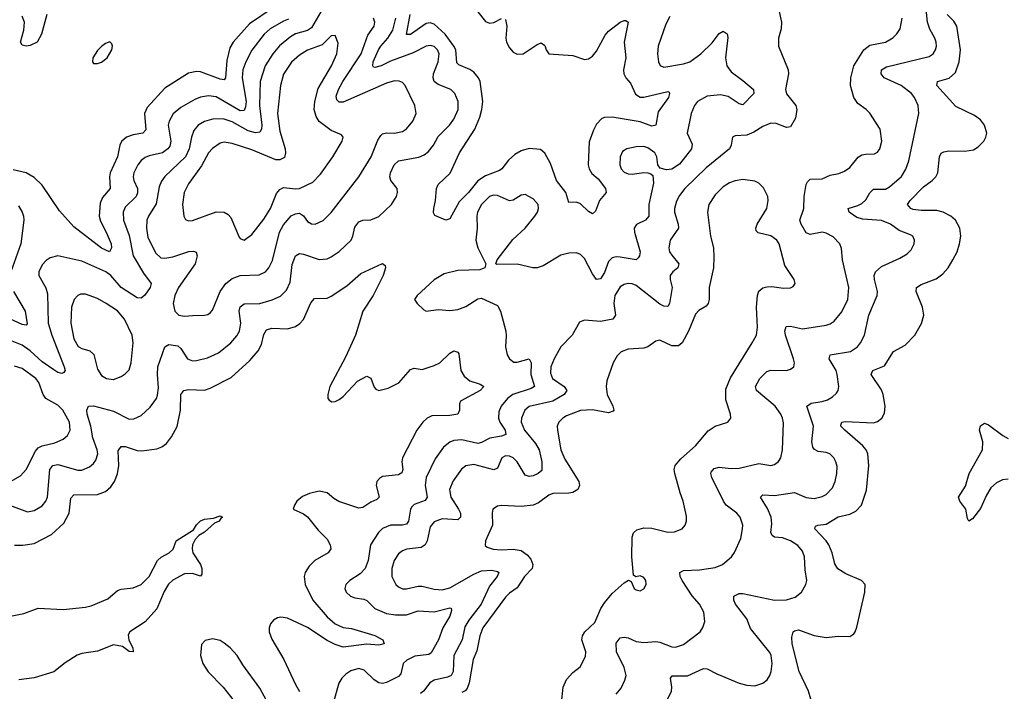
# Model space of a CAD drawing. Header units: inches. Extents: x 1771504 to 1971212, y 471788 to 643615.
# Tile 487 of 587: x 1884737 to 1889710, y 604710 to 608103. Entities that reach past the tile are written whole.
import ezdxf

# ---------------------------------------------------------------- set-up
doc = ezdxf.new("R2010")
doc.units = ezdxf.units.IN
doc.header["$MEASUREMENT"] = 0
doc.layers.add('B8680', color=7, linetype='Continuous')

msp = doc.modelspace()

# ---------------------------------------------------------------- linework, layer by layer
at = {"layer": 'B8680', "color": 5}
for points, elevation in [([(1888554.4, 608230), (1888584.8, 608090), (1888582.3, 608057.7), (1888570.2, 608009.8), (1888569.2, 607970), (1888618, 607850), (1888620.2, 607830), (1888605.6, 607750), (1888610, 607728.2), (1888657.8, 607670), (1888662.4, 607650), (1888654.6, 607605.4), (1888630, 607562.6), (1888610, 607558), (1888558.5, 607578.5), (1888530, 607580.2), (1888490, 607564.2), (1888444.4, 607535.6), (1888410, 607520.5), (1888350, 607516.9), (1888336.3, 607510), (1888330.2, 607470), (1888321.8, 607450), (1888204.6, 607355.4), (1888096.8, 607250), (1888070, 607215.1), (1888054.2, 607185.8), (1888044.7, 607150), (1888044.1, 607130), (1888063.2, 607070), (1888064.2, 607050), (1888022.6, 606990), (1888014.8, 606950), (1888019.4, 606930), (1888030, 606912.6), (1888066.9, 606870), (1888060.8, 606850), (1888036.5, 606830), (1888022.7, 606810), (1888021.6, 606790), (1888031.8, 606750), (1888018.5, 606670), (1888010, 606654.3), (1887990, 606655.3), (1887970, 606665.8), (1887850, 606761), (1887830, 606769), (1887810, 606770.6), (1887790, 606765.5), (1887770, 606753.3), (1887742.2, 606710), (1887738, 606670), (1887745.4, 606610), (1887733.1, 606590), (1887670, 606578.9), (1887590, 606584.4), (1887564.8, 606575.2), (1887527.3, 606510), (1887470, 606449.8), (1887436, 606390), (1887419.8, 606350), (1887417.9, 606317.9), (1887427.7, 606290), (1887487.5, 606250), (1887500.7, 606230), (1887486.3, 606210), (1887430, 606176.5), (1887310.8, 606149.1), (1887288.1, 606130), (1887270.7, 606090), (1887270.1, 606070), (1887287.2, 606030), (1887341.3, 605961.3), (1887359.8, 605930), (1887374.4, 605870), (1887374.1, 605825.9), (1887355.3, 605810), (1887330, 605799), (1887310, 605794.8), (1887290, 605801.7), (1887248.7, 605870), (1887230, 605889.8), (1887210, 605898.5), (1887190, 605899.3), (1887172.2, 605890), (1887150, 605836.9), (1887131, 605829), (1887030, 605856.3), (1886990, 605849.8), (1886967.5, 605832.5), (1886926.3, 605773.7), (1886907.6, 605730), (1886915.3, 605690), (1886953.8, 605630), (1886962.8, 605610), (1886963.9, 605590), (1886950, 605576.8), (1886870, 605580.9), (1886830, 605566.8), (1886810, 605540.5), (1886794.5, 605470), (1886784, 605450), (1886764.2, 605435.8), (1886692.3, 605427.7), (1886670, 605419.8), (1886650, 605404.2), (1886628.6, 605371.4), (1886616.3, 605330), (1886616.1, 605290), (1886635.9, 605250), (1886650, 605237.1), (1886670, 605228.2), (1886690, 605227.1), (1886750, 605241.2), (1886770, 605241.8), (1886830, 605225.8), (1886870, 605222.6), (1886910, 605233), (1887030, 605302.4), (1887070, 605318.3), (1887122.1, 605322.1), (1887150, 605315.8), (1887156.5, 605310), (1887148.3, 605290), (1887110, 605240.9), (1887068.3, 605150), (1887004.6, 605070), (1886984.9, 605035.1), (1886972.2, 604970), (1886930.1, 604890), (1886926.2, 604810), (1886916.8, 604790), (1886898.3, 604781.7), (1886830, 604767), (1886807.9, 604752.1), (1886775.6, 604710), (1886761.6, 604698.4)], 360), ([(1887988.2, 604628.2), (1888029.4, 604710), (1888031.5, 604731.5), (1888024.1, 604775.9), (1888031.9, 604788.1), (1888110, 604788.4), (1888190, 604824.3), (1888210, 604823.8), (1888258.5, 604798.5), (1888370, 604751.7), (1888410, 604740.6), (1888450, 604738.2), (1888490, 604751.5), (1888511.4, 604768.6), (1888525.1, 604790), (1888532.7, 604810), (1888537.8, 604850), (1888532.3, 604890), (1888525.7, 604905.7), (1888427.6, 605027.6), (1888410, 605076.4), (1888352, 605150), (1888343.5, 605170), (1888344, 605190), (1888370, 605203.6), (1888390, 605204.5), (1888550, 605170.2), (1888610, 605171.7), (1888654.1, 605185.9), (1888686, 605210), (1888708.3, 605250), (1888712.4, 605270), (1888703.9, 605323.9), (1888701.2, 605390), (1888690, 605417.6), (1888666.3, 605446.3), (1888630, 605470.7), (1888590, 605485.2), (1888550, 605488.2), (1888537.5, 605497.5), (1888531.5, 605511.5), (1888536.3, 605556.3), (1888532.2, 605590), (1888513.3, 605633.3), (1888479.1, 605690), (1888490, 605702.6), (1888550, 605699.8), (1888650, 605713.9), (1888710, 605689.3), (1888750, 605684.5), (1888790, 605693.4), (1888810, 605703.9), (1888841.9, 605738.1), (1888855.8, 605770), (1888864.8, 605810), (1888865.7, 605845.7), (1888859.8, 605870), (1888848.3, 605890), (1888829, 605909), (1888810, 605917.1), (1888770, 605921.6), (1888751.5, 605931.5), (1888743.3, 605943.3), (1888738.1, 605970), (1888746.6, 606050), (1888712.1, 606150), (1888734, 606166), (1888790, 606173.7), (1888816.9, 606183.1), (1888842.1, 606197.9), (1888863, 606217), (1888871.2, 606230), (1888874.5, 606250), (1888865.9, 606310), (1888859.9, 606330), (1888825, 606390), (1888829.7, 606410), (1888933.1, 606426.9), (1888968.5, 606450), (1888984.2, 606470), (1889003.5, 606510), (1889025.7, 606610), (1889068.6, 606710), (1889069.8, 606730), (1889054.3, 606790), (1889053.2, 606810), (1889059.8, 606830), (1889090, 606855.8), (1889181.8, 606898.2), (1889219.5, 606920.5), (1889239.5, 606940.5), (1889255.1, 606970), (1889256.9, 606990), (1889247.3, 607010), (1889236.9, 607016.9), (1889178.7, 607038.7), (1889135.1, 607070), (1889090, 607088), (1888995.2, 607095.2), (1888964.4, 607104.4), (1888927.2, 607130), (1888920.7, 607150), (1888970, 607163.8), (1888990, 607174.3), (1889010, 607193.2), (1889031.3, 607228.7), (1889050, 607247.7), (1889110, 607246.7), (1889130, 607258.9), (1889190, 607311.5), (1889212.4, 607347.6), (1889227.9, 607390), (1889277.7, 607630), (1889274.6, 607670), (1889257.1, 607710), (1889240.7, 607730), (1889188.6, 607770), (1889102.6, 607810), (1889088, 607830), (1889088.9, 607850), (1889115.3, 607864.7), (1889330, 607917.3), (1889351, 607930), (1889362.4, 607950), (1889366.8, 607970), (1889366, 607990), (1889358.9, 608010), (1889334.5, 608054.5), (1889322, 608090), (1889311.7, 608190)], 340), ([(1886017.1, 608162.9), (1885897, 608083), (1885815.6, 607990), (1885798.9, 607961.1), (1885783.1, 607896.9), (1885776.8, 607810), (1885770, 607799.3), (1885750, 607802.1), (1885650, 607839.5), (1885630, 607841.6), (1885590, 607833.7), (1885470, 607757.3), (1885380.4, 607659.6), (1885367.7, 607630), (1885374.1, 607545.9), (1885359.3, 607530), (1885310, 607521.4), (1885276.4, 607510), (1885251.6, 607488.4), (1885243.2, 607470), (1885230.1, 607410), (1885194.4, 607330), (1885190.7, 607310), (1885193.3, 607250), (1885155.5, 607204.5), (1885143.7, 607176.3), (1885138.8, 607110), (1885145.7, 607085.7), (1885174.4, 607030), (1885198.2, 606970), (1885201.3, 606950), (1885190.2, 606929.8), (1885150, 606949.2), (1885010, 607056), (1884937.9, 607137.9), (1884850, 607267.3), (1884810, 607305.6), (1884770, 607329.6), (1884703.9, 607343.9)], 320), ([(1884873.4, 608130), (1884847.4, 608030), (1884824.6, 607990), (1884790, 607972.3), (1884768.9, 607968.9), (1884750, 607975.1), (1884741.4, 607990), (1884758.5, 608050), (1884760.4, 608090), (1884750, 608121)], 280), ([(1886257.5, 608142.5), (1886210, 608061.5), (1886190, 608049.1), (1886130, 608030.9), (1886104, 608016), (1886049.7, 607970.3), (1886014.8, 607930), (1885976.8, 607870), (1885951.5, 607790), (1885947.8, 607670), (1885959.2, 607570), (1885958.7, 607550), (1885950, 607535.5), (1885928.3, 607531.7), (1885890, 607541.8), (1885810, 607587.1), (1885770, 607601.3), (1885717.6, 607602.4), (1885670, 607589.1), (1885639.1, 607570), (1885617.1, 607542.9), (1885604.7, 607510), (1885592, 607450), (1885574.6, 607410), (1885469.6, 607310.3), (1885452.5, 607287.5), (1885441.8, 607258.2), (1885426.6, 607173.4), (1885387.5, 607110), (1885379.8, 607090), (1885376.8, 607050), (1885383.3, 607003.3), (1885424, 606924), (1885450, 606900.2), (1885470, 606898.2), (1885510, 606904.5), (1885591.1, 606931.1), (1885613.9, 606933.9), (1885628.9, 606928.9), (1885633.6, 606910), (1885623.5, 606870), (1885538.9, 606750), (1885520.7, 606710), (1885511.5, 606670), (1885520.3, 606630), (1885540.5, 606610), (1885570, 606604.7), (1885610, 606609.3), (1885669.7, 606610.2), (1885686.9, 606613.1), (1885698.4, 606621.6), (1885710, 606635.5), (1885749.9, 606730), (1885778.4, 606770), (1885810, 606795.4), (1885850.1, 606810.1), (1885946.7, 606813.3), (1885977.7, 606830), (1885995.3, 606850), (1886013.3, 606886.7), (1886048.5, 607030), (1886070, 607066.4), (1886108.3, 607111.6), (1886130, 607123), (1886150, 607124.9), (1886170, 607111.7), (1886190, 607083.6), (1886211.2, 607071.2), (1886230, 607069.2), (1886270, 607088), (1886310, 607129.1), (1886450, 607308.9), (1886511.6, 607410), (1886545.5, 607494.5), (1886561.7, 607518.4), (1886570, 607526.7), (1886590, 607532.1), (1886630.7, 607529.3), (1886670, 607538.6), (1886690, 607551.5), (1886722.4, 607590), (1886738.7, 607630), (1886732.9, 607670), (1886684.2, 607770), (1886670, 607786), (1886653.3, 607793.3), (1886630, 607794), (1886590, 607783), (1886370, 607686.5), (1886350, 607686.5), (1886338.9, 607698.9), (1886336.1, 607716.1), (1886346.7, 607750), (1886368.5, 607790), (1886461.2, 607930), (1886494.8, 608025.2), (1886527.4, 608070), (1886529.8, 608090), (1886523.2, 608110)], 360), ([(1887190, 608104.2), (1887197.8, 608070), (1887191.7, 608010), (1887195.1, 607990), (1887210, 607960.6), (1887230, 607939.8), (1887250, 607928.8), (1887279.6, 607930), (1887350, 607978), (1887370, 607986), (1887390, 607973), (1887395.8, 607950), (1887410.2, 607930.2), (1887530, 607922.9), (1887590, 607902.7), (1887610, 607905.2), (1887630, 607918.9), (1887650, 607944.6), (1887694.3, 608025.7), (1887710, 608044.7), (1887770, 608091.2), (1887790, 608099.6), (1887798.5, 608098.5), (1887810.3, 608090), (1887789.4, 607990), (1887798.6, 607910), (1887786.7, 607850), (1887788.1, 607830), (1887798.3, 607810), (1887821.9, 607781.9), (1887847.6, 607727.6), (1887870, 607711), (1887890, 607711.4), (1888010, 607739.5), (1888016.5, 607736.5), (1888018.9, 607730), (1888013.2, 607710), (1887961.6, 607638.4), (1887950, 607569.7), (1887930, 607565.4), (1887870, 607586.8), (1887728.9, 607611.1), (1887690.9, 607609.1), (1887676.7, 607603.3), (1887650, 607575.1), (1887634.5, 607545.5), (1887613.4, 607486.6), (1887607.9, 607370), (1887613.2, 607350), (1887626.8, 607326.8), (1887659.4, 607299.4), (1887696.5, 607250), (1887699.6, 607230), (1887665.6, 607190), (1887644.9, 607135.1), (1887630, 607123), (1887610, 607134.3), (1887570, 607172.8), (1887550, 607180.4), (1887510, 607179.5), (1887494.8, 607230), (1887449, 607290), (1887417.3, 607377.3), (1887390, 607428), (1887367.7, 607447.7), (1887310, 607451.7), (1887270, 607440.3), (1887238.5, 607421.5), (1887205.9, 607394.1), (1887171.9, 607350), (1887159.6, 607340.4), (1887090, 607314.5), (1887051.6, 607288.4), (1887003, 607230), (1886956.5, 607183.5), (1886910, 607097), (1886890, 607089.7), (1886833.1, 607113.1), (1886827, 607127), (1886828.4, 607148.4), (1886837.2, 607190), (1886842, 607250), (1886849.7, 607270), (1886911.9, 607328.1), (1886958.3, 607430), (1887036.2, 607550), (1887061, 607610), (1887071.5, 607650), (1887075.4, 607690), (1887061.9, 607790), (1887053.8, 607810), (1887030, 607837.4), (1887010, 607852.1), (1886955, 607875), (1886945.2, 607885.2), (1886938.9, 607950), (1886930.3, 607970), (1886885.6, 608030), (1886830, 608081.3), (1886810, 608087.2), (1886790, 608083.1), (1886710, 608027.6), (1886690, 608028.3), (1886709.6, 608130)], 320), ([(1887050, 608142.3), (1887090, 608093.8), (1887110, 608085.8), (1887131.2, 608088.8), (1887170, 608108.4)], 320), ([(1888733, 604670), (1888720.9, 604710), (1888673.8, 604810), (1888638.7, 604950), (1888637.2, 604982.8), (1888644, 605010), (1888650, 605016), (1888670, 605019.7), (1888750, 604992.3), (1888810, 604980.9), (1888870, 604988.9), (1888930, 604987.6), (1888950, 605000.4), (1888956, 605010), (1888965.3, 605034.7), (1889005.7, 605210), (1889007.8, 605250), (1888989.5, 605270), (1888910, 605303.5), (1888868.5, 605328.5), (1888853.3, 605353.3), (1888841.2, 605410), (1888824.4, 605450), (1888810.6, 605470.6), (1888752.6, 605530), (1888755.9, 605544.1), (1888768.7, 605550), (1888810, 605554.7), (1888870, 605590.6), (1888930, 605604.2), (1888960, 605620), (1888989.2, 605650.8), (1889013.5, 605726.5), (1889026, 605850), (1889020.2, 605910), (1889011.9, 605930), (1888994.6, 605950), (1888904.1, 606030), (1888884, 606050), (1888884.7, 606055.2), (1888889.6, 606070), (1888907, 606073), (1889050, 606066.4), (1889070, 606072.6), (1889092.2, 606090), (1889104.6, 606115.4), (1889108.9, 606150), (1889097.5, 606210), (1889090, 606232.8), (1889038, 606310), (1889040.5, 606319.5), (1889045.6, 606330), (1889105.6, 606354.4), (1889150, 606426.7), (1889210, 606458), (1889258.7, 606510), (1889291.7, 606568.3), (1889304.2, 606610), (1889297.3, 606650), (1889264.2, 606730), (1889266.4, 606750), (1889290, 606765.8), (1889366.5, 606793.5), (1889400.2, 606819.8), (1889426.6, 606850), (1889450.8, 606890), (1889471.6, 606930), (1889484.4, 606970), (1889489.8, 607010), (1889485.8, 607050), (1889462.7, 607090), (1889439.1, 607110), (1889402, 607130), (1889370, 607139.7), (1889290, 607139), (1889250, 607144.6), (1889237.2, 607150), (1889221.5, 607170), (1889234.4, 607190), (1889301.5, 607258.5), (1889345.3, 607290), (1889364.5, 607310), (1889374.6, 607330), (1889382.7, 607410), (1889391.9, 607428.1), (1889404.5, 607435.5), (1889430, 607440.7), (1889510, 607438.2), (1889553.9, 607446.1), (1889578.6, 607461.4), (1889606.3, 607490), (1889617.4, 607510), (1889621.1, 607530), (1889609.7, 607570), (1889590, 607596.9), (1889559.3, 607619.3), (1889464.6, 607664.6), (1889368.7, 607770), (1889371.8, 607790), (1889431.9, 607808.1), (1889463.1, 607836.9), (1889482.2, 607890), (1889488.9, 607950), (1889469.9, 608070), (1889455.8, 608095.8), (1889421.7, 608130)], 320), ([(1884690, 605648.9), (1884776.2, 605616.2), (1884810, 605622.7), (1884850, 605647.3), (1884868.9, 605670), (1884877.5, 605690), (1884889.4, 605830), (1884903.8, 605850), (1884930, 605856.2), (1885030, 605827.2), (1885050, 605827.9), (1885090, 605843.8), (1885110, 605860.2), (1885122.1, 605877.9), (1885131, 605909), (1885128.6, 605930), (1885106.9, 605990), (1885095.8, 606050), (1885077.5, 606110), (1885075.7, 606130), (1885084.7, 606150), (1885110, 606152.2), (1885210, 606126), (1885290, 606084.7), (1885313.3, 606086.7), (1885350, 606103.2), (1885395, 606145), (1885427, 606190), (1885433.4, 606206.6), (1885437.2, 606242.8), (1885432.2, 606310), (1885434.1, 606350), (1885470, 606450.2), (1885490, 606462.3), (1885535, 606455), (1885550, 606441.7), (1885584.4, 606390), (1885610, 606380.1), (1885630, 606380.8), (1885685.5, 606394.5), (1885740.6, 606419.4), (1885802.9, 606470), (1885833.5, 606506.5), (1885846.5, 606530), (1885854.3, 606570), (1885845.2, 606630), (1885850, 606652.6), (1885870, 606666.8), (1885950, 606669), (1886012.1, 606687.9), (1886053.3, 606706.7), (1886084.1, 606735.9), (1886102.5, 606777.5), (1886113.8, 606866.2), (1886130, 606910.3), (1886150, 606921.2), (1886170, 606918.2), (1886250, 606891.1), (1886290, 606895), (1886310, 606904.5), (1886350, 606932.1), (1886410.5, 606989.5), (1886420.3, 607010), (1886430, 607055.5), (1886450, 607082.3), (1886470, 607090.2), (1886510, 607092.2), (1886550, 607108.1), (1886614, 607170), (1886639.3, 607210), (1886644.5, 607230), (1886642.7, 607250), (1886611.1, 607290), (1886606.2, 607310), (1886609.8, 607330), (1886629, 607370), (1886650, 607390.2), (1886752.2, 607407.8), (1886779.7, 607420.3), (1886802, 607438), (1886826.8, 607470), (1886850, 607512.7), (1886908.5, 607570), (1886930, 607601.1), (1886951.3, 607650), (1886952.2, 607690), (1886934.8, 607730), (1886915.1, 607750), (1886850, 607775.7), (1886830.5, 607790.5), (1886824.7, 607810), (1886827, 607830), (1886849.9, 607890), (1886854.9, 607930), (1886847.8, 607950), (1886830, 607967), (1886810, 607972.2), (1886790, 607969.8), (1886724.1, 607935.9), (1886610, 607893.3), (1886563.2, 607870), (1886530, 607861), (1886523.8, 607863.8), (1886519.8, 607870), (1886522.7, 607890), (1886549.4, 607950.6), (1886561, 607970), (1886596.6, 608010), (1886621.1, 608050), (1886636.3, 608110)], 340), ([(1886094.8, 608105.2), (1886070, 608096), (1886002.6, 608057.4), (1885970.8, 608030), (1885910, 607948.9), (1885878.3, 607890), (1885863.3, 607850), (1885860.1, 607810), (1885879.9, 607690), (1885877.4, 607662.6), (1885870, 607643.7), (1885850, 607643.1), (1885730, 607713), (1885690, 607718.8), (1885650, 607711.7), (1885620.9, 607699.1), (1885550, 607660.2), (1885512, 607628), (1885491.3, 607590), (1885487.5, 607570), (1885500.6, 607490), (1885495.1, 607464.9), (1885485.9, 607450), (1885458.5, 607430), (1885390, 607415.8), (1885370, 607406.9), (1885350, 607392.2), (1885333, 607370), (1885314, 607330), (1885309.5, 607310), (1885313, 607290), (1885331.3, 607250), (1885331.9, 607228.1), (1885325.1, 607210), (1885270, 607155.3), (1885259.1, 607130), (1885260.4, 607090), (1885290, 607012.2), (1885310.1, 606910), (1885362.2, 606822.2), (1885400.2, 606770), (1885396.1, 606750), (1885369.1, 606710.9), (1885350, 606696.8), (1885330, 606698), (1885250, 606749.9), (1885198, 606810), (1885171.5, 606830), (1885050, 606883.7), (1884929.2, 606910.8), (1884890, 606900.4), (1884870, 606886.9), (1884850, 606864.7), (1884833.6, 606830), (1884833.6, 606810), (1884868.3, 606748.3), (1884877.8, 606717.8), (1884881.1, 606570), (1884899.4, 606510), (1884961.6, 606350), (1884966, 606330), (1884959.3, 606320.7), (1884950, 606315.6), (1884930, 606321), (1884910, 606333.6), (1884850, 606374.5), (1884789.9, 606430), (1884750, 606459.5), (1884690, 606481.5)], 340), ([(1888020.9, 608119.1), (1887999.8, 608080.2), (1887961.1, 607970), (1887957.6, 607930), (1887962.8, 607890), (1887971.6, 607871.5), (1887990, 607862.7), (1888090, 607879.8), (1888121.1, 607890), (1888177.7, 607930), (1888233.6, 607986.4), (1888270, 608032.7), (1888290, 608044.9), (1888310, 608031), (1888313, 608013), (1888301.3, 607910), (1888307.8, 607870), (1888330, 607839.2), (1888390, 607796.5), (1888442.6, 607750), (1888444.2, 607730), (1888390, 607673.7), (1888370, 607677.2), (1888315.6, 607715.6), (1888276.5, 607723.5), (1888210, 607716.5), (1888160.3, 607690), (1888144.4, 607670), (1888129.1, 607630), (1888108.7, 607530), (1888133.9, 607473.9), (1888130.2, 607450), (1888070, 607373.6), (1888030, 607348.2), (1888004.4, 607344.4), (1887972.2, 607352.3), (1887959.7, 607370), (1887954.2, 607410), (1887945, 607430), (1887910, 607455.9), (1887890, 607462.3), (1887850, 607461), (1887802.8, 607450), (1887782.2, 607437.8), (1887770.2, 607409.8), (1887768.6, 607370), (1887775.2, 607350), (1887790, 607333.6), (1887810, 607325), (1887830, 607323.2), (1887890, 607331.2), (1887909.2, 607329.2), (1887924.8, 607324.8), (1887935.1, 607315.1), (1887937.7, 607277.7), (1887914.8, 607170), (1887913.8, 607110), (1887897, 607090), (1887851.8, 607068.2), (1887840.2, 607050), (1887842, 607030), (1887870.2, 606930), (1887867.6, 606910), (1887860.7, 606899.3), (1887850, 606889.8), (1887770, 606904.1), (1887750, 606905.6), (1887730, 606899.8), (1887710, 606881), (1887690, 606826), (1887670, 606793.7), (1887650, 606791.1), (1887630, 606818.3), (1887590, 606896.4), (1887570, 606916.4), (1887550, 606924.8), (1887510, 606923.5), (1887470, 606914.2), (1887380.8, 606859.2), (1887350, 606848.7), (1887328.9, 606848.9), (1887250, 606868.3), (1887146.3, 606866.3), (1887142, 606870), (1887149.3, 606890), (1887227.1, 606992.9), (1887290, 607050.2), (1887338.9, 607110), (1887351.6, 607130), (1887357.6, 607150), (1887355.1, 607170), (1887330, 607198), (1887290, 607219.6), (1887270, 607216.2), (1887230, 607191.2), (1887210, 607188.3), (1887150, 607215.6), (1887130, 607216.8), (1887110, 607209.8), (1887070, 607168.7), (1887049.5, 607130), (1887045.5, 607110), (1887047.9, 607050), (1887040.6, 606990), (1887050.2, 606950), (1887091, 606870), (1887086.8, 606850), (1887061.3, 606838.7), (1886950, 606836.5), (1886880.2, 606819.8), (1886830, 606789.6), (1886744, 606710), (1886731.3, 606690), (1886744.7, 606670), (1886777.5, 606637.5), (1886790.5, 606630.5), (1886850, 606639.5), (1886910, 606633.1), (1886950, 606638.2), (1886990, 606654.5), (1887050, 606692.9), (1887070, 606697), (1887150, 606658.4), (1887165.5, 606630), (1887191.9, 606530), (1887194.7, 606505.3), (1887191.3, 606450), (1887199.7, 606410), (1887210.2, 606390), (1887233.4, 606373.4), (1887250, 606372.4), (1887310.2, 606390.2), (1887320.2, 606370), (1887319.1, 606310), (1887336.5, 606250), (1887320.9, 606239.1), (1887227.5, 606210), (1887200.5, 606190), (1887169.4, 606150), (1887157.7, 606122.3), (1887155.8, 606090), (1887162.2, 606070), (1887188.8, 606030), (1887192.7, 606007.3), (1887170, 605998.8), (1887111.1, 605988.9), (1887070, 605966.2), (1887050, 605962.1), (1886970, 605980.5), (1886930, 605977.3), (1886910, 605969), (1886877, 605943), (1886834.9, 605885.1), (1886789.6, 605790.4), (1886784.7, 605750), (1886794.2, 605690), (1886785.5, 605674.5), (1886730, 605653.6), (1886717.7, 605642.3), (1886710.7, 605629.3), (1886699.8, 605570), (1886690, 605553.5), (1886670.8, 605549.2), (1886610, 605549.9), (1886570, 605532.2), (1886548.6, 605511.4), (1886509.2, 605450), (1886497.5, 605370), (1886481.4, 605330), (1886456, 605304), (1886404.4, 605270), (1886383.8, 605250), (1886378.4, 605230), (1886386.4, 605210), (1886408.2, 605190), (1886430, 605182.2), (1886475.5, 605175.5), (1886490, 605168), (1886530, 605128), (1886590, 605102.2), (1886635.8, 605095.8), (1886690, 605097), (1886750, 605117.3), (1886830, 605111.8), (1886910, 605131.8), (1886915.5, 605130), (1886918, 605118), (1886909.4, 605090), (1886873.6, 605030), (1886852.3, 604970), (1886815.1, 604904.9), (1886803.7, 604896.3), (1886732.7, 604887.3), (1886692.2, 604867.8), (1886674, 604850), (1886661.5, 604798.5), (1886650, 604784.1), (1886590, 604754.1), (1886570, 604749.1), (1886550, 604752.2), (1886527.5, 604767.5), (1886476.7, 604816.8), (1886450, 604825.3), (1886410, 604813.3), (1886383.7, 604796.3), (1886363.2, 604776.8), (1886348.6, 604751.4), (1886319.4, 604650)], 340), ([(1887750, 604694.6), (1887774.6, 604725.4), (1887793.7, 604766.3), (1887799.3, 604790), (1887789.8, 604830), (1887751.9, 604910), (1887750, 604953), (1887770, 604980.2), (1887790, 604983.2), (1887810, 604980.2), (1887850, 604961.8), (1887890, 604956.9), (1887950, 604960.9), (1887970, 604958.2), (1888030, 604934.7), (1888050, 604933), (1888090, 604947.1), (1888174.3, 605010), (1888187.9, 605032.1), (1888197.8, 605062.2), (1888193.1, 605110), (1888170.9, 605150), (1888132.6, 605192.6), (1888082.9, 605270), (1888073.3, 605290), (1888071.8, 605310), (1888090, 605320.9), (1888170, 605323), (1888250, 605335.2), (1888286, 605350), (1888331.3, 605390), (1888348, 605412), (1888378.9, 605481.1), (1888387.9, 605530), (1888388.7, 605550), (1888375.6, 605590), (1888359.7, 605610), (1888305.4, 605650), (1888290.9, 605670), (1888232.7, 605790), (1888227.6, 605810), (1888230, 605817.3), (1888245.1, 605834.9), (1888270, 605842.4), (1888330, 605836.3), (1888370, 605837.7), (1888470, 605861.3), (1888530, 605850.2), (1888550, 605855.6), (1888570, 605870.4), (1888581.5, 605890), (1888589.8, 605930), (1888594.5, 606065.5), (1888589.8, 606090), (1888581.6, 606110), (1888552.5, 606150), (1888457.7, 606230), (1888452.9, 606250), (1888475.3, 606290), (1888510, 606325.2), (1888530, 606332), (1888610, 606330.3), (1888630, 606337), (1888647.3, 606350), (1888649.7, 606370), (1888645.3, 606390), (1888604.3, 606510), (1888601.1, 606530), (1888607.4, 606552.6), (1888630, 606554.5), (1888690, 606541.5), (1888810, 606559.3), (1888830, 606566), (1888850, 606580.8), (1888890, 606627.6), (1888919.5, 606690), (1888924.9, 606750), (1888893.3, 606890), (1888887.8, 606947.8), (1888879.7, 606970), (1888846.4, 607006.4), (1888810, 607025.3), (1888790, 607029.8), (1888730, 607017.8), (1888721, 607021), (1888710, 607026.9), (1888683.2, 607070), (1888677.8, 607090), (1888696.7, 607150), (1888699.9, 607210), (1888709.1, 607270), (1888715.8, 607284.2), (1888730, 607297.7), (1888790, 607298.6), (1888830, 607318.2), (1888873.9, 607326.1), (1888902.8, 607337.2), (1888930, 607356.9), (1888971.3, 607408.7), (1888990, 607420.2), (1889010, 607424.4), (1889054.3, 607425.7), (1889070, 607433), (1889081.3, 607450), (1889090.9, 607490), (1889082.6, 607550), (1889031.4, 607631.4), (1889013, 607650), (1888970, 607680.4), (1888949.3, 607709.3), (1888932.5, 607770), (1888935.3, 607810), (1888950.7, 607870), (1888999.8, 607950), (1889030, 607974), (1889110, 607989.4), (1889147.7, 608012.3), (1889167.6, 608032.4), (1889183.2, 608056.8), (1889194.5, 608110)], 360), ([(1887474, 604650), (1887482.4, 604730), (1887498.5, 604770), (1887530, 604805.3), (1887567.2, 604832.7), (1887594.3, 604885.7), (1887596.4, 604910), (1887575.8, 604970), (1887579, 604990), (1887591.6, 605010), (1887642.4, 605057.6), (1887671.6, 605128.4), (1887690, 605156.9), (1887730, 605203.6), (1887790, 605258), (1887811.1, 605271.1), (1887825.4, 605265.4), (1887840.7, 605230), (1887850, 605222), (1887870, 605217.3), (1887890, 605226.8), (1887900.9, 605250), (1887899.5, 605270), (1887890, 605285.2), (1887870, 605292.7), (1887848.7, 605288.7), (1887836.4, 605296.4), (1887828.5, 605388.5), (1887830.6, 605489.4), (1887837.2, 605510), (1887853.6, 605526.4), (1887890, 605535.4), (1887930, 605533.8), (1888010, 605514.7), (1888044.6, 605515.4), (1888082.7, 605530), (1888098.4, 605550), (1888105.6, 605570), (1888105.6, 605594.4), (1888088.7, 605670), (1888072.5, 605712.5), (1888046, 605810), (1888043, 605830), (1888047.7, 605850), (1888075.6, 605884.4), (1888150.4, 605949.6), (1888214.9, 606025.1), (1888250, 606049.2), (1888314, 606070), (1888329.5, 606090), (1888327.8, 606110), (1888303, 606183), (1888302.9, 606237.2), (1888326.3, 606293.7), (1888437.1, 606470), (1888457.7, 606510), (1888462.9, 606550), (1888458, 606650), (1888462.9, 606710), (1888470, 606731.7), (1888490, 606749.1), (1888510, 606754.2), (1888535.2, 606755.2), (1888593.9, 606746.1), (1888630, 606748.5), (1888644.1, 606755.9), (1888653.2, 606770), (1888649.4, 606790), (1888601.9, 606861.9), (1888572.2, 606970), (1888560.9, 606990), (1888530, 607011.5), (1888466.2, 607026.2), (1888456.6, 607036.6), (1888454.3, 607050), (1888461.7, 607070), (1888509.7, 607150), (1888516.9, 607190), (1888515.1, 607210), (1888494.1, 607254.1), (1888470, 607276.9), (1888450, 607286.6), (1888390, 607296.1), (1888350, 607289.8), (1888321.3, 607278.7), (1888290, 607258.5), (1888250, 607218.5), (1888217.2, 607170), (1888211.1, 607130), (1888225.8, 607010), (1888240.7, 606950), (1888243.1, 606903.1), (1888241.9, 606850), (1888220.1, 606750), (1888218.6, 606690), (1888213.5, 606670), (1888203.8, 606656.2), (1888166.8, 606633.2), (1888150, 606614.7), (1888115.1, 606530), (1888082.2, 606470), (1888064.1, 606455.9), (1888030, 606455.4), (1887970, 606483.5), (1887950, 606479.7), (1887910, 606450.9), (1887890, 606443.7), (1887810, 606438), (1887774.3, 606425.7), (1887754.8, 606405.2), (1887734.4, 606370), (1887701.7, 606278.3), (1887699.3, 606250), (1887704.3, 606210), (1887732.4, 606150), (1887738, 606130), (1887734.8, 606125.2), (1887710, 606116.8), (1887630, 606131.6), (1887570, 606127.8), (1887499.1, 606100.9), (1887480.3, 606090), (1887459.6, 606070), (1887452.3, 606050), (1887452.8, 606030), (1887470.7, 605930), (1887490, 605882.3), (1887561.3, 605770), (1887564.3, 605750), (1887556.5, 605730), (1887530, 605715), (1887510, 605710.6), (1887430, 605709), (1887410, 605701.1), (1887357.2, 605662.8), (1887329.8, 605649.8), (1887270, 605643.4), (1887170, 605648.7), (1887150, 605645.7), (1887127.2, 605630), (1887122.8, 605610), (1887125.2, 605550), (1887090.3, 605470), (1887087.3, 605447.3), (1887097.7, 605437.7), (1887127.5, 605427.5), (1887170, 605424.7), (1887230, 605428.3), (1887270, 605420.9), (1887300.1, 605400.1), (1887317.9, 605377.9), (1887328.4, 605350), (1887324.5, 605330), (1887286.7, 605290), (1887250, 605232.8), (1887210, 605206), (1887190, 605186.3), (1887076.9, 605030), (1887061, 604990), (1887046.2, 604913.8), (1887027.1, 604870), (1887007.3, 604752.7), (1886996.3, 604723.7), (1886987, 604713), (1886970, 604704.1)], 380), ([(1884730, 607162), (1884750, 607130.8), (1884755.3, 607110), (1884757, 607090), (1884742.3, 606970), (1884692.3, 606830)], 320), ([(1884710, 605448.3), (1884752, 605448), (1884810, 605456.6), (1884898.1, 605501.9), (1884959.8, 605560.2), (1884987.3, 605610), (1884994.8, 605685.2), (1885010, 605703), (1885130, 605705), (1885170, 605720.2), (1885196.8, 605743.2), (1885216.5, 605770), (1885231.5, 605808.5), (1885237.8, 605850), (1885234.9, 605925.1), (1885250, 605947.2), (1885270, 605946.3), (1885330, 605926.7), (1885354.5, 605925.5), (1885430, 605934.9), (1885454.9, 605945.1), (1885477.5, 605962.5), (1885504.2, 605995.8), (1885532.5, 606047.5), (1885548.9, 606130), (1885550.5, 606209.5), (1885565.4, 606230), (1885590, 606235.3), (1885670, 606231), (1885699, 606241), (1885804.4, 606295.6), (1885899.1, 606380.9), (1885941.4, 606430), (1885958, 606462), (1885970, 606513.4), (1885983.8, 606536.2), (1886010, 606545.4), (1886090, 606541.5), (1886130, 606553.4), (1886152.4, 606567.6), (1886170, 606588.8), (1886206.6, 606673.4), (1886226.2, 606693.8), (1886290, 606696.5), (1886310, 606706.7), (1886390, 606758.2), (1886459.5, 606820.5), (1886570, 606872), (1886582, 606862), (1886584.4, 606850), (1886572, 606810), (1886522.2, 606710), (1886470.2, 606630), (1886432.6, 606510), (1886382.4, 606397.6), (1886302.6, 606250), (1886292.7, 606210), (1886293.4, 606190), (1886300.7, 606180.7), (1886313.2, 606173.2), (1886330, 606174.4), (1886350, 606184.2), (1886370, 606199.5), (1886443.3, 606276.7), (1886490, 606302.6), (1886510, 606292.7), (1886526.9, 606246.9), (1886536.1, 606236.1), (1886550, 606229.1), (1886598.6, 606241.4), (1886651.9, 606268.1), (1886710, 606336.1), (1886730, 606342.3), (1886770, 606335.2), (1886830, 606355.2), (1886858.9, 606370), (1886910, 606418.9), (1886930, 606430.3), (1886950, 606423), (1886954.8, 606414.8), (1886965.8, 606330), (1886981.9, 606301.9), (1887010, 606279.3), (1887062.2, 606262.2), (1887081.6, 606250), (1887063.1, 606230), (1886963.9, 606176.1), (1886957.4, 606162.6), (1886959, 606130), (1886950.4, 606110), (1886910, 606103.9), (1886818.7, 606101.3), (1886794.9, 606090), (1886772.6, 606070), (1886742, 606030), (1886670.2, 605890), (1886667.3, 605870), (1886671.8, 605830), (1886666.5, 605813.5), (1886650, 605803.4), (1886570, 605795.3), (1886554.2, 605785.8), (1886541.5, 605770), (1886537.6, 605750), (1886552.3, 605690), (1886540.4, 605679.6), (1886510, 605665.5), (1886470, 605637.8), (1886450, 605634.8), (1886348.2, 605668.2), (1886323.2, 605683.2), (1886290, 605712.4), (1886250, 605720.4), (1886200.7, 605710), (1886165.6, 605694.4), (1886137, 605670), (1886124.4, 605650), (1886117.3, 605630), (1886170, 605606), (1886190, 605592.2), (1886244.1, 605524.1), (1886290, 605478.3), (1886305.8, 605450), (1886308.9, 605430), (1886294.9, 605410), (1886227.5, 605370), (1886198.2, 605341.8), (1886179.4, 605310), (1886174.4, 605290), (1886178.9, 605250), (1886218.1, 605170), (1886290, 605085.7), (1886330, 605051.5), (1886370, 605033), (1886412.7, 605027.3), (1886531.4, 604991.4), (1886570.4, 604970), (1886578.4, 604950), (1886550, 604942.5), (1886490, 604948.5), (1886370, 604932.7), (1886330, 604946), (1886290, 604966.2), (1886190, 605031.9), (1886090, 605079.7), (1886056, 605084), (1886039.5, 605080.5), (1886019.1, 605070), (1886003.2, 605050), (1885997.2, 605030), (1885997.5, 605010), (1886010, 604972.7), (1886070.5, 604870.5), (1886130, 604743.6), (1886150, 604709.1)], 320), ([(1884704.8, 606730), (1884764.1, 606630), (1884774.2, 606565.8), (1884770, 606560.5), (1884750, 606562.3), (1884650, 606609.4)], 320), ([(1884690.9, 605769.1), (1884741.6, 605798.4), (1884770, 605830.2), (1884816.7, 605923.3), (1884830, 605940.1), (1884850, 605950.1), (1884914.7, 605965.3), (1884955.9, 605984.1), (1884977.6, 606002.4), (1884991.1, 606030), (1884987.9, 606070), (1884954.7, 606130), (1884930, 606155.8), (1884868.2, 606190), (1884855.7, 606210), (1884832.7, 606270), (1884817.9, 606290), (1884750, 606340.9), (1884710, 606353.4)], 360), ([(1889730, 605781.7), (1889701, 605779), (1889670, 605763.5), (1889642.2, 605737.8), (1889619.8, 605700.2), (1889590, 605633), (1889550, 605580.7), (1889530, 605569.5), (1889523.6, 605583.6), (1889516.3, 605630), (1889484.7, 605670), (1889478.7, 605690), (1889514.1, 605745.9), (1889532.4, 605810), (1889599.7, 605930), (1889601.7, 605970), (1889585.1, 606030), (1889590, 606050.4), (1889610, 606064.6), (1889630, 606056.3), (1889702.2, 606002.2), (1889730, 605987.2)], 280), ([(1884689.9, 605090.1), (1884757.4, 605102.6), (1884830, 605130.2), (1884957, 605123), (1885070, 605134.9), (1885098.2, 605141.8), (1885182.5, 605177.5), (1885230, 605218.4), (1885250, 605226.4), (1885310, 605232), (1885350, 605248.8), (1885390, 605290.4), (1885432.2, 605370), (1885451.9, 605388.1), (1885491.8, 605410), (1885512.4, 605427.6), (1885526.6, 605470), (1885614.4, 605525.6), (1885630, 605551.5), (1885650, 605571.2), (1885670, 605580.2), (1885715.1, 605584.9), (1885750, 605595.8), (1885760.7, 605590), (1885753.7, 605586.3), (1885744.9, 605570), (1885721.4, 605558.6), (1885670, 605514.2), (1885642.4, 605497.6), (1885622.6, 605477.4), (1885609.4, 605450.6), (1885607.6, 605430), (1885612, 605410), (1885650.2, 605350), (1885656.9, 605330), (1885657.5, 605302.5), (1885650, 605292.3), (1885610, 605305.3), (1885570, 605303.9), (1885510, 605271.3), (1885488.4, 605251.6), (1885466.6, 605213.4), (1885430, 605126.7), (1885370, 605061.2), (1885293.5, 605010), (1885285.1, 604994.9), (1885288.4, 604968.4), (1885309.1, 604930), (1885310, 604909.7), (1885290, 604910.9), (1885256, 604936), (1885210, 604944.7), (1885130, 604913.2), (1885050, 604901), (1885027.4, 604892.6), (1884965.8, 604854.2), (1884910, 604808.2), (1884810, 604777.4), (1884732.4, 604767.6)], 280), ([(1885983.2, 604663.2), (1885950, 604725.8), (1885864, 604844), (1885835.7, 604890), (1885799.2, 604930), (1885770, 604953.9), (1885750, 604966), (1885710, 604974.9), (1885673.9, 604966.1), (1885654.3, 604945.7), (1885649.5, 604890), (1885661.2, 604850), (1885688.1, 604808.1), (1885765.2, 604730), (1885820.3, 604660.3)], 320)]:
    msp.add_lwpolyline(points, dxfattribs=dict(at, elevation=elevation))
for points, elevation in [([(1886330, 608024), (1886310, 608021.2), (1886264, 607976), (1886190, 607948.9), (1886150, 607923.7), (1886110, 607887.7), (1886070, 607827.8), (1886054, 607770), (1886039.3, 607630), (1886050, 607539.1), (1886077.4, 607450), (1886080.2, 607430), (1886073.7, 607406.3), (1886050, 607394.6), (1886030, 607395.2), (1885910, 607445.9), (1885810, 607477.8), (1885770, 607484.1), (1885750, 607478.8), (1885710, 607452.9), (1885690, 607430.9), (1885655.5, 607364.5), (1885590, 607274), (1885566.9, 607230), (1885558.5, 607170), (1885566.3, 607110), (1885574.3, 607094.3), (1885590, 607086.5), (1885609, 607089), (1885730, 607131.6), (1885770.1, 607130.1), (1885790, 607119.1), (1885804.1, 607104.1), (1885845.3, 607005.2), (1885850, 606997.3), (1885870, 606988.7), (1885910, 607018), (1885970, 607095.6), (1886003.2, 607150), (1886034.3, 607225.7), (1886050, 607245.4), (1886070, 607255.6), (1886130, 607248.1), (1886150, 607251), (1886217, 607283), (1886256.9, 607323.1), (1886318.9, 607410), (1886365.7, 607490), (1886371.1, 607510), (1886362, 607522), (1886310, 607544.1), (1886249.4, 607589.4), (1886233.7, 607613.7), (1886224.2, 607650), (1886227.7, 607690), (1886243.7, 607756.3), (1886311.4, 607870), (1886339.2, 607930), (1886344.8, 607984.8)], 380), ([(1885191.5, 607991.5), (1885170, 607983.6), (1885150, 607967.8), (1885130, 607947.6), (1885106.3, 607910), (1885103.8, 607890), (1885110, 607882), (1885130, 607881.3), (1885150, 607888.7), (1885178.7, 607910), (1885202, 607950), (1885205.1, 607970), (1885201.5, 607981.5)], 320), ([(1885070, 606716.8), (1885044.3, 606715.7), (1885030, 606709.6), (1885012.2, 606690), (1884998.5, 606650), (1884995.3, 606570), (1885010.1, 606490), (1885032, 606452), (1885050, 606441.4), (1885090.8, 606430.7), (1885112, 606412), (1885130, 606337.3), (1885150, 606305.3), (1885174.8, 606290), (1885210, 606284.7), (1885250, 606300.8), (1885270, 606313.8), (1885290, 606334.9), (1885299.1, 606370), (1885310.8, 606470), (1885304.7, 606510), (1885265.6, 606590), (1885230, 606631.8), (1885174.3, 606670), (1885130, 606694)], 360)]:
    msp.add_lwpolyline(points, close=True, dxfattribs=dict(at, elevation=elevation))

doc.saveas('drawing.dxf')
